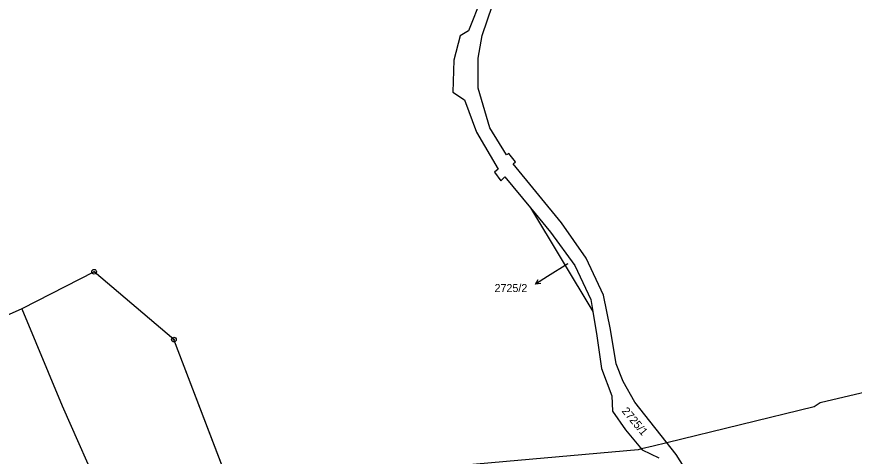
# Model space of a CAD drawing. Extents: x -439246 to -433691, y -1130252 to -1121148.
# Drawn here: x -437371.8 to -437194, y -1121559.4 to -1121465.9 of the extents above; entities that cross this region are included whole.
import ezdxf

# ---------------------------------------------------------------- set-up
doc = ezdxf.new("R2010")
doc.units = 0
for name, color, linetype in [('Vrstva 1', 7, 'Continuous'), ('Vrstva 16', 7, 'Continuous'), ('Vrstva 18', 7, 'Continuous'), ('Vrstva 24', 7, 'Continuous'), ('Vrstva 52', 7, 'Continuous')]:
    doc.layers.add(name, color=color, linetype=linetype)

msp = doc.modelspace()

# ---------------------------------------------------------------- linework, layer by layer
at = {"layer": 'Vrstva 1'}
for points in [[(-437273.13, -1121461.91), (-437275.93, -1121468.94)], [(-437272.99, -1121469.9), (-437270.83, -1121463.51)], [(-437277.68, -1121469.98), (-437279.02, -1121475.19)], [(-437275.93, -1121468.94), (-437277.68, -1121469.98)], [(-437273.85, -1121474.76), (-437272.99, -1121469.9)], [(-437279.02, -1121475.19), (-437279.23, -1121481.98)], [(-437273.88, -1121481.14), (-437273.85, -1121474.76)], [(-437279.23, -1121481.98), (-437276.74, -1121483.6)], [(-437271.4, -1121489.54), (-437273.88, -1121481.14)], [(-437276.74, -1121483.6), (-437274.2, -1121490.47)], [(-437267.81, -1121495.3), (-437271.4, -1121489.54)], [(-437274.2, -1121490.47), (-437269.58, -1121498.37)], [(-437267.36, -1121495), (-437267.81, -1121495.3)], [(-437265.94, -1121496.76), (-437267.36, -1121495)], [(-437266.44, -1121497.2), (-437265.94, -1121496.76)], [(-437269.58, -1121498.37), (-437270.4, -1121499)], [(-437256.17, -1121509.76), (-437266.44, -1121497.2)], [(-437270.4, -1121499), (-437269.01, -1121500.8)], [(-437269.01, -1121500.8), (-437268.16, -1121499.98)], [(-437268.16, -1121499.98), (-437262.74, -1121506.56)], [(-437262.74, -1121506.56), (-437249.5, -1121528.57)], [(-437262.74, -1121506.56), (-437258.47, -1121511.73)], [(-437250.89, -1121517.28), (-437256.17, -1121509.76)], [(-437258.47, -1121511.73), (-437253.31, -1121518.8)], [(-437247.21, -1121525.15), (-437250.89, -1121517.28)], [(-437355.4, -1121520.16), (-437370.76, -1121528)], [(-437338.45, -1121534.57), (-437355.4, -1121520.16)], [(-437253.31, -1121518.8), (-437249.89, -1121526.05)], [(-437245.75, -1121532.44), (-437247.21, -1121525.15)], [(-437249.89, -1121526.05), (-437249.5, -1121528.57)], [(-437370.76, -1121528), (-437388.36, -1121535.88)], [(-437370.76, -1121528), (-437362.16, -1121548.64)], [(-437249.5, -1121528.57), (-437248.68, -1121533.76)], [(-437244.52, -1121539.72), (-437245.75, -1121532.44)], [(-437248.68, -1121533.76), (-437247.64, -1121540.74)], [(-437325.59, -1121568.28), (-437338.45, -1121534.57)], [(-437243.06, -1121543.48), (-437244.52, -1121539.72)], [(-437247.64, -1121540.74), (-437245.45, -1121546.5)], [(-437240.58, -1121547.86), (-437243.06, -1121543.48)], [(-437245.45, -1121546.5), (-437245.29, -1121549.78)], [(-437362.16, -1121548.64), (-437353.5, -1121568.37)], [(-437231.83, -1121559), (-437240.58, -1121547.86)], [(-437245.29, -1121549.78), (-437242.59, -1121553.77)], [(-437242.59, -1121553.77), (-437238.99, -1121558.03)], [(-437238.99, -1121558.03), (-437235.49, -1121559.73)], [(-437226.19, -1121567.83), (-437231.83, -1121559)]]:
    msp.add_lwpolyline(points, dxfattribs=at)
at = {"layer": 'Vrstva 16'}
msp.add_line((-437259.12, -1121521.16), (-437261.66, -1121522.76), dxfattribs=at)
for points in [[(-437254.8, -1121518.44), (-437259.12, -1121521.16)], [(-437260.55, -1121522.65), (-437261.66, -1121522.76), (-437261.08, -1121521.8)]]:
    msp.add_lwpolyline(points, dxfattribs=at)
at = {"layer": 'Vrstva 24'}
for centre, radius in [((-437355.4, -1121520.16), 0.5), ((-437355.4, -1121520.16), 0.1), ((-437338.45, -1121534.57), 0.5), ((-437338.45, -1121534.57), 0.1)]:
    msp.add_circle(centre, radius, dxfattribs=at)
at = {"layer": 'Vrstva 52'}
for points in [[(-437326.58, -1121565.67), (-437338.45, -1121534.57), (-437355.4, -1121520.16), (-437370.76, -1121528), (-437388.36, -1121535.88), (-437390.02, -1121538.39), (-437404.96, -1121557.31), (-437437.3, -1121605.08), (-437451.93, -1121615.16), (-437496.47, -1121646.77)], [(-437157.5, -1121611.69), (-437120.87, -1121593.94), (-437107.35, -1121587.38), (-437122.72, -1121556.63), (-437134.75, -1121532.36), (-437201.22, -1121548.01), (-437202.49, -1121548.86), (-437233.78, -1121556.51), (-437236.7, -1121557.22), (-437239.17, -1121557.82), (-437239.85, -1121557.99), (-437325.32, -1121565.56), (-437326.58, -1121565.67)]]:
    msp.add_lwpolyline(points, dxfattribs=at)

# ---------------------------------------------------------------- texts
at = {"layer": 'Vrstva 16'}
msp.add_text('2725/2', height=1.7, dxfattribs=at).set_placement((-437270.37, -1121524.46))
at = {"layer": 'Vrstva 18'}
msp.add_text('2725/2', height=0.1, dxfattribs=at).set_placement((-437255.03, -1121518.44))
msp.add_text('2725/1', height=1.7, rotation=309.8617, dxfattribs=at).set_placement((-437243.45, -1121549.8))

doc.saveas('drawing.dxf')
